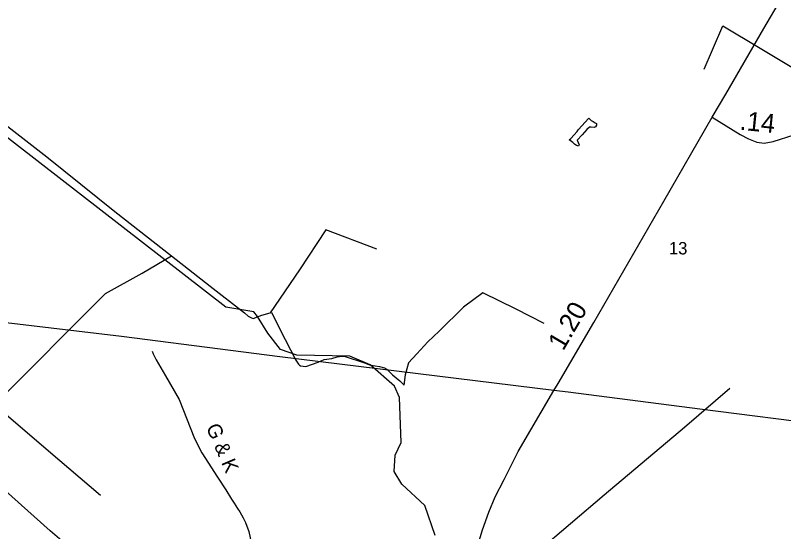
# Model space of a CAD drawing. Extents: x 2206922 to 2357709, y 510027 to 673830.
# Drawn here: x 2325457 to 2330532, y 607229 to 610640 of the extents above; entities that cross this region are included whole.
import ezdxf

# ---------------------------------------------------------------- set-up
doc = ezdxf.new("R2010")
doc.units = 0
for name, color, linetype in [('Exist Hydrographic Creek Single Shore', 7, 'Continuous'), ('Exist Hydrographic Misc Water Feature', 7, 'Continuous'), ('Exist Road Non-System Type 51', 7, 'Continuous'), ('Exist Road Non-System Type 51 Label', 7, 'Continuous'), ('Exist Road Primary US Attributed', 7, 'Continuous'), ('Exist Road Primary US Label', 7, 'Continuous'), ('Exist Road Primary US Mileage Tenths English Label', 7, 'Continuous'), ('Exist Road Secondary Mileage Hundredths English Label', 7, 'Continuous'), ('Exist Road Secondary Type 51 Attributed', 7, 'Continuous'), ('Exist Utilities Electrical Transmission Line', 7, 'Continuous')]:
    doc.layers.add(name, color=color, linetype=linetype)

msp = doc.modelspace()

# ---------------------------------------------------------------- linework, layer by layer
at = {"layer": 'Exist Hydrographic Creek Single Shore'}
msp.add_lwpolyline([(2328230.5, 607203.3), (2328161.4, 607400.7), (2328009.4, 607542.3), (2327958.4, 607625.5), (2327966.3, 607734.1), (2328006.3, 607817.7), (2327995.5, 608115.9), (2327961.4, 608190.1), (2327801.3, 608331.2), (2327667.4, 608388.2), (2327317.4, 608393.7), (2327209.3, 608432), (2327124.4, 608540.1), (2327056.3, 608649), (2327031.3, 608680.8), (2326848.4, 608712.7), (2325193.2, 609994.5)], dxfattribs=at)
at = {"layer": 'Exist Hydrographic Misc Water Feature'}
for points in [[(2330006.4, 610283.8), (2330063, 610412.3), (2330129.9, 610570.9), (2330376.9, 610423.5), (2330662.6, 610250.7), (2330795.5, 610168.3), (2331119.4, 610155.6), (2331361.6, 610142.3), (2331545.9, 610128.4)], [(2324978.5, 609588.1), (2325126.6, 609783.6), (2325286.3, 609997.2), (2325664.8, 609705.5), (2326114.7, 609344.5), (2326489.6, 609050.5)], [(2329201.2, 609911.4), (2329219, 609931.4), (2329244.4, 609959.6), (2329260.4, 609945.8), (2329272.7, 609937.9), (2329286.7, 609930.1), (2329296.9, 609924.6), (2329296.9, 609914.4), (2329289.1, 609904.2), (2329280.9, 609898.2), (2329261.3, 609901.9), (2329249.2, 609901.7), (2329231.3, 609885.7), (2329201.8, 609851.2), (2329168.2, 609815), (2329174.3, 609799), (2329180.7, 609783.1), (2329176.8, 609775.1), (2329164.7, 609779), (2329150.1, 609788.9), (2329138.6, 609798.7), (2329130.2, 609806.5), (2329115.9, 609818.3), (2329126.3, 609826.5), (2329167.5, 609873), (2329175.1, 609883.2), (2329201.2, 609911.4)], [(2327844.8, 609095.2), (2327507.4, 609223.4), (2327334.4, 608957.8), (2327139.2, 608673.7)], [(2325316.9, 608066.3), (2326052.6, 608801.9), (2326295.2, 608936.6), (2326489.6, 609050.5)], [(2326489.6, 609050.5), (2326743.4, 608849.7), (2326969.8, 608674.1), (2326995.8, 608652.3), (2327015.9, 608640.4), (2327027.6, 608636.6), (2327085.9, 608659), (2327139.2, 608673.7)], [(2328949.2, 608603.3), (2328764.4, 608699.3), (2328545.6, 608806.8), (2328416.2, 608711.5), (2328256.1, 608553.9), (2328182.7, 608483), (2328108, 608404.2), (2328054.1, 608343.8), (2328031.6, 608263.7), (2328024, 608195.4)], [(2327139.2, 608673.7), (2327149.4, 608675.8), (2327239.4, 608498.9), (2327310.4, 608361.6), (2327327, 608336), (2327335, 608327.9), (2327341.1, 608324.2), (2327375, 608320.7), (2327456.8, 608349.3), (2327496.4, 608365.7), (2327548.5, 608372.5), (2327582.1, 608382.8), (2327614.3, 608386.9), (2327636.4, 608385.2), (2327668.4, 608375.5), (2327722.7, 608356.4), (2327770.5, 608340.6), (2327796.6, 608331), (2327834.9, 608323.2), (2327862.8, 608319.9), (2327894.8, 608310.2), (2327911.4, 608302.4), (2327949.3, 608264.7), (2327995.9, 608225.2), (2328019.9, 608201.3), (2328024, 608195.4)], [(2330177.4, 608174.8), (2329878.1, 607917.7), (2329347, 607470), (2328901.6, 607091.3), (2328841.9, 606906.9), (2328796.6, 606772.5)], [(2326019, 607468.3), (2325675.7, 607760.5), (2325316.9, 608066.3)], [(2326932.7, 607054.2), (2326544.3, 606942.4), (2326149.6, 606838), (2325687.4, 607233.1), (2325283.9, 607592.3), (2325045.8, 607803.7)]]:
    msp.add_lwpolyline(points, dxfattribs=at)
at = {"layer": 'Exist Road Non-System Type 51'}
msp.add_lwpolyline([(2326359.9, 608419.9), (2326368.2, 608403.2), (2326386.6, 608364), (2326449.9, 608258.9), (2326539.9, 608102.1), (2326640, 607843.6), (2326690, 607748.5), (2326791.7, 607587.5), (2326846.7, 607504.1), (2326885, 607444), (2326903.4, 607415.7), (2326923.4, 607380.6), (2326940, 607359), (2326961.7, 607320.6), (2326976.7, 607288.9), (2326998.4, 607228.8), (2327028.4, 607092.1)], dxfattribs=at)
at = {"layer": 'Exist Road Primary US Attributed'}
for points in [[(2330059.2, 609966.3), (2330149.2, 610118.1), (2330401, 610551.8), (2330518.4, 610753.3), (2330657.7, 610992.2), (2330822.7, 611275.8), (2330949.4, 611466), (2331022.8, 611561.1), (2331089.5, 611626.1), (2331166.2, 611712.9), (2331271.2, 611799.6), (2331446.2, 611923), (2331601.3, 612018.1), (2332084.7, 612268.3)], [(2328476, 607022.8), (2328542.1, 607240.5), (2328583.8, 607357.3), (2328627.2, 607459.1), (2328685.5, 607572.5), (2328778.9, 607757.7), (2329014.6, 608160.7), (2329042.3, 608208.1), (2329277.3, 608610.1), (2329740.8, 609411.6), (2330059.2, 609966.3)]]:
    msp.add_lwpolyline(points, dxfattribs=at)
at = {"layer": 'Exist Road Secondary Type 51 Attributed'}
msp.add_lwpolyline([(2330059.2, 609966.3), (2330244.2, 609852.9), (2330299.3, 609824.5), (2330354.3, 609801.1), (2330402.6, 609796.1), (2330462.6, 609806.1), (2330601, 609851.2), (2330732.7, 609899.6)], dxfattribs=at)
at = {"layer": 'Exist Utilities Electrical Transmission Line'}
for points in [[(2329014.6, 608160.7), (2327204.2, 608382.7), (2326159.3, 608517.4), (2325096.6, 608643.9), (2324570.2, 608706.2), (2322894.9, 608916), (2321924, 609047.6), (2321813.3, 609062.4)], [(2331502, 607839.9), (2330843.2, 607928.1), (2329978.4, 608036.7), (2329107.7, 608149.3), (2329014.6, 608160.7)]]:
    msp.add_lwpolyline(points, dxfattribs=at)

# ---------------------------------------------------------------- texts
at = {"layer": 'Exist Road Non-System Type 51 Label'}
msp.add_text('G & K', height=95, rotation=293.315, dxfattribs=at).set_placement((2326715.2, 607918.8))
at = {"layer": 'Exist Road Primary US Label'}
msp.add_text('13', height=82.02, dxfattribs=at).set_placement((2329774.1, 609060.1))
at = {"layer": 'Exist Road Primary US Mileage Tenths English Label'}
msp.add_text('1.20', height=125, rotation=59.7016, dxfattribs=at).set_placement((2329075.8, 608417.9))
at = {"layer": 'Exist Road Secondary Mileage Hundredths English Label'}
msp.add_text('.14', height=125, rotation=354.2133, dxfattribs=at).set_placement((2330238.4, 609884.6))

doc.saveas('drawing.dxf')
